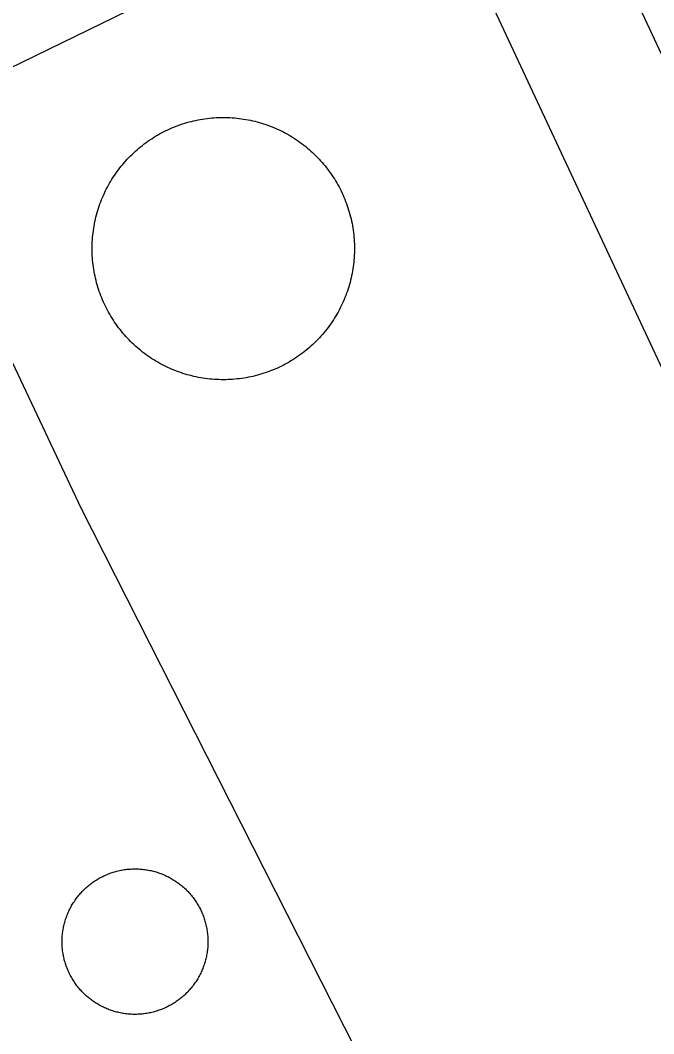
# Model space of a CAD drawing. Extents: x 3651524 to 3689615, y 505651 to 531377.
# Drawn here: x 3679301.8 to 3679373.6, y 515563.9 to 515678.8 of the extents above; entities that cross this region are included whole.
import ezdxf

# ---------------------------------------------------------------- set-up
doc = ezdxf.new("R2010")
doc.units = 0
for name, color, linetype in [('V-BLDG-OTLN', 7, 'Continuous'), ('V-DOMW-TANK', 7, 'Continuous'), ('V-ROAD-CNTR', 7, 'Continuous'), ('V-UTIL-LINE', 7, 'Continuous')]:
    doc.layers.add(name, color=color, linetype=linetype)

msp = doc.modelspace()

# ---------------------------------------------------------------- linework, layer by layer
at = {"layer": 'V-BLDG-OTLN'}
msp.add_lwpolyline([(3679329.058, 515687.198), (3679291.418, 515668.833), (3679288.725, 515674.355), (3679276.476, 515668.379), (3679269.635, 515682.399), (3679282.546, 515688.699), (3679277.711, 515698.609), (3679314.689, 515716.648)], close=True, dxfattribs=at)
at = {"layer": 'V-DOMW-TANK'}
for points in [[(3679310.952, 515647.534), (3679310.86, 515647.776), (3679310.774, 515648.021), (3679310.69, 515648.267), (3679310.612, 515648.515), (3679310.538, 515648.763), (3679310.469, 515649.013), (3679310.403, 515649.265), (3679310.342, 515649.517), (3679310.286, 515649.768), (3679310.233, 515650.024), (3679310.186, 515650.278), (3679310.143, 515650.534), (3679310.104, 515650.79), (3679310.069, 515651.048), (3679310.04, 515651.306), (3679310.016, 515651.565), (3679309.995, 515651.823), (3679309.979, 515652.083), (3679309.967, 515652.341), (3679309.959, 515652.601), (3679309.957, 515652.861), (3679309.959, 515653.119), (3679309.965, 515653.379), (3679309.977, 515653.637), (3679309.991, 515653.897), (3679310.012, 515654.155), (3679310.036, 515654.415), (3679310.065, 515654.671), (3679310.098, 515654.929), (3679310.137, 515655.185), (3679310.18, 515655.441), (3679310.227, 515655.697), (3679310.278, 515655.951), (3679310.333, 515656.205), (3679310.393, 515656.457), (3679310.458, 515656.711), (3679310.528, 515656.959), (3679310.6, 515657.209), (3679310.677, 515657.457), (3679310.759, 515657.702), (3679310.847, 515657.946), (3679310.937, 515658.19), (3679311.032, 515658.431), (3679311.13, 515658.671), (3679311.234, 515658.909), (3679311.343, 515659.146), (3679311.452, 515659.38), (3679311.568, 515659.611), (3679311.687, 515659.843), (3679311.81, 515660.07), (3679311.939, 515660.297), (3679312.07, 515660.52), (3679312.207, 515660.742), (3679312.344, 515660.961), (3679312.488, 515661.178), (3679312.633, 515661.391), (3679312.785, 515661.604), (3679312.938, 515661.811), (3679313.096, 515662.02), (3679313.258, 515662.22), (3679313.422, 515662.421), (3679313.59, 515662.62), (3679313.762, 515662.814), (3679313.938, 515663.005), (3679314.116, 515663.193), (3679314.296, 515663.379), (3679314.481, 515663.562), (3679314.669, 515663.74), (3679314.861, 515663.916), (3679315.054, 515664.088), (3679315.253, 515664.256), (3679315.451, 515664.422), (3679315.654, 515664.582), (3679315.861, 515664.741), (3679316.068, 515664.897), (3679316.279, 515665.046), (3679316.494, 515665.194), (3679316.711, 515665.337), (3679316.928, 515665.479), (3679317.149, 515665.614), (3679317.372, 515665.747), (3679317.598, 515665.874), (3679317.825, 515665.999), (3679318.056, 515666.118), (3679318.288, 515666.234), (3679318.521, 515666.347), (3679318.759, 515666.453), (3679318.996, 515666.558), (3679319.236, 515666.658), (3679319.476, 515666.752), (3679319.719, 515666.845), (3679319.963, 515666.931), (3679320.209, 515667.015), (3679320.457, 515667.092), (3679320.706, 515667.166), (3679320.956, 515667.238), (3679321.206, 515667.301), (3679321.458, 515667.363), (3679321.712, 515667.418), (3679321.966, 515667.471)], [(3679321.966, 515667.471), (3679322.222, 515667.518), (3679322.478, 515667.561), (3679322.734, 515667.6), (3679322.992, 515667.635), (3679323.248, 515667.664), (3679323.51, 515667.688), (3679323.766, 515667.711), (3679324.024, 515667.725), (3679324.282, 515667.738), (3679324.542, 515667.746), (3679324.802, 515667.748), (3679325.063, 515667.746), (3679325.321, 515667.74), (3679325.581, 515667.729), (3679325.841, 515667.715), (3679326.099, 515667.693), (3679326.357, 515667.668), (3679326.615, 515667.639), (3679326.871, 515667.606), (3679327.129, 515667.568), (3679327.383, 515667.525), (3679327.639, 515667.477), (3679327.895, 515667.426), (3679328.147, 515667.371), (3679328.401, 515667.312), (3679328.651, 515667.246), (3679328.901, 515667.178), (3679329.15, 515667.105), (3679329.398, 515667.027), (3679329.644, 515666.945), (3679329.888, 515666.857), (3679330.131, 515666.767), (3679330.373, 515666.673), (3679330.613, 515666.574), (3679330.85, 515666.47), (3679331.088, 515666.363), (3679331.319, 515666.251), (3679331.555, 515666.136), (3679331.784, 515666.017), (3679332.013, 515665.892), (3679332.239, 515665.765), (3679332.462, 515665.634), (3679332.683, 515665.499), (3679332.9, 515665.36), (3679333.119, 515665.216), (3679333.332, 515665.071), (3679333.545, 515664.92), (3679333.754, 515664.766), (3679333.959, 515664.608), (3679334.164, 515664.446), (3679334.365, 515664.283), (3679334.561, 515664.115), (3679334.756, 515663.943), (3679334.946, 515663.766), (3679335.135, 515663.588), (3679335.321, 515663.408), (3679335.503, 515663.222), (3679335.681, 515663.035), (3679335.858, 515662.843), (3679336.03, 515662.648), (3679336.198, 515662.452), (3679336.363, 515662.253), (3679336.525, 515662.05), (3679336.683, 515661.843), (3679336.837, 515661.635), (3679336.99, 515661.424), (3679337.138, 515661.211), (3679337.281, 515660.993), (3679337.42, 515660.776), (3679337.555, 515660.555), (3679337.688, 515660.332), (3679337.815, 515660.105), (3679337.942, 515659.877), (3679338.059, 515659.648), (3679338.176, 515659.417), (3679338.289, 515659.181), (3679338.395, 515658.945), (3679338.499, 515658.71), (3679338.6, 515658.468), (3679338.694, 515658.227), (3679338.786, 515657.983), (3679338.872, 515657.739), (3679338.954, 515657.493), (3679339.034, 515657.246), (3679339.108, 515656.998), (3679339.177, 515656.748), (3679339.243, 515656.496), (3679339.304, 515656.244), (3679339.36, 515655.99), (3679339.413, 515655.736), (3679339.46, 515655.482), (3679339.503, 515655.226), (3679339.542, 515654.968), (3679339.577, 515654.71), (3679339.605, 515654.454), (3679339.632, 515654.196), (3679339.653, 515653.938), (3679339.669, 515653.678), (3679339.679, 515653.418), (3679339.687, 515653.16)], [(3679339.687, 515653.16), (3679339.689, 515652.9), (3679339.687, 515652.64), (3679339.681, 515652.382), (3679339.673, 515652.122), (3679339.655, 515651.864), (3679339.634, 515651.603), (3679339.609, 515651.345), (3679339.583, 515651.087), (3679339.548, 515650.831), (3679339.509, 515650.573), (3679339.466, 515650.317), (3679339.421, 515650.063), (3679339.368, 515649.809), (3679339.315, 515649.555), (3679339.255, 515649.304), (3679339.188, 515649.052), (3679339.12, 515648.802), (3679339.046, 515648.552), (3679338.968, 515648.304), (3679338.887, 515648.058), (3679338.801, 515647.815), (3679338.708, 515647.571), (3679338.614, 515647.329), (3679338.516, 515647.09), (3679338.411, 515646.852), (3679338.305, 515646.614), (3679338.194, 515646.381), (3679338.078, 515646.148), (3679337.959, 515645.918), (3679337.836, 515645.689), (3679337.707, 515645.464), (3679337.576, 515645.24), (3679337.441, 515645.019), (3679337.301, 515644.8), (3679337.16, 515644.583), (3679337.013, 515644.368), (3679336.863, 515644.157), (3679336.707, 515643.948), (3679336.55, 515643.743), (3679336.392, 515643.538), (3679336.224, 515643.338), (3679336.056, 515643.143), (3679335.882, 515642.947), (3679335.71, 515642.752), (3679335.532, 515642.566), (3679335.35, 515642.381), (3679335.165, 515642.199), (3679334.977, 515642.021), (3679334.786, 515641.845), (3679334.592, 515641.673), (3679334.395, 515641.503), (3679334.195, 515641.339), (3679333.992, 515641.177), (3679333.787, 515641.017), (3679333.578, 515640.864), (3679333.367, 515640.712), (3679333.152, 515640.565), (3679332.937, 515640.421), (3679332.718, 515640.282), (3679332.497, 515640.147), (3679332.274, 515640.014), (3679332.048, 515639.887), (3679331.821, 515639.762), (3679331.592, 515639.641), (3679331.358, 515639.526), (3679331.125, 515639.416), (3679330.889, 515639.305), (3679330.652, 515639.203), (3679330.412, 515639.102), (3679330.17, 515639.006), (3679329.927, 515638.916), (3679329.683, 515638.828), (3679329.437, 515638.746), (3679329.189, 515638.67), (3679328.939, 515638.595), (3679328.69, 515638.525), (3679328.44, 515638.461), (3679328.188, 515638.398), (3679327.934, 515638.339), (3679327.68, 515638.289), (3679327.424, 515638.242), (3679327.168, 515638.199), (3679326.912, 515638.16), (3679326.656, 515638.126), (3679326.398, 515638.097), (3679326.14, 515638.07), (3679325.88, 515638.05), (3679325.622, 515638.033), (3679325.362, 515638.023), (3679325.104, 515638.015), (3679324.843, 515638.011), (3679324.583, 515638.015), (3679324.325, 515638.021), (3679324.065, 515638.031), (3679323.805, 515638.048), (3679323.547, 515638.068), (3679323.289, 515638.093), (3679323.033, 515638.121), (3679322.775, 515638.154), (3679322.517, 515638.193)], [(3679322.517, 515638.193), (3679322.261, 515638.234), (3679322.007, 515638.279), (3679321.753, 515638.332), (3679321.499, 515638.39), (3679321.247, 515638.449), (3679320.995, 515638.515), (3679320.745, 515638.582), (3679320.498, 515638.656), (3679320.248, 515638.734), (3679320.002, 515638.816), (3679319.758, 515638.902), (3679319.515, 515638.992), (3679319.275, 515639.088), (3679319.033, 515639.186), (3679318.798, 515639.289), (3679318.556, 515639.397), (3679318.325, 515639.508), (3679318.091, 515639.625), (3679317.862, 515639.743), (3679317.632, 515639.866), (3679317.407, 515639.995), (3679317.184, 515640.126), (3679316.963, 515640.262), (3679316.744, 515640.401), (3679316.526, 515640.542), (3679316.313, 515640.69), (3679316.101, 515640.841), (3679315.892, 515640.993), (3679315.687, 515641.152), (3679315.484, 515641.312), (3679315.283, 515641.478), (3679315.085, 515641.646), (3679314.888, 515641.818), (3679314.7, 515641.992), (3679314.511, 515642.17), (3679314.325, 515642.353), (3679314.143, 515642.537), (3679313.964, 515642.725), (3679313.788, 515642.918), (3679313.616, 515643.11), (3679313.448, 515643.309), (3679313.282, 515643.508), (3679313.121, 515643.71), (3679312.963, 515643.915), (3679312.807, 515644.124), (3679312.658, 515644.333), (3679312.51, 515644.55), (3679312.367, 515644.765), (3679312.226, 515644.984), (3679312.091, 515645.205), (3679311.959, 515645.429), (3679311.83, 515645.654), (3679311.705, 515645.883), (3679311.587, 515646.113), (3679311.47, 515646.344), (3679311.357, 515646.578), (3679311.251, 515646.815), (3679311.146, 515647.053), (3679311.046, 515647.292), (3679310.952, 515647.534)], [(3679309.252, 515580.407), (3679309.361, 515580.503), (3679309.471, 515580.597), (3679309.584, 515580.689), (3679309.694, 515580.779), (3679309.807, 515580.868), (3679309.924, 515580.954), (3679310.04, 515581.038), (3679310.157, 515581.121), (3679310.278, 515581.201), (3679310.399, 515581.279), (3679310.522, 515581.355), (3679310.647, 515581.429), (3679310.772, 515581.5), (3679310.897, 515581.57), (3679311.026, 515581.638), (3679311.155, 515581.703), (3679311.284, 515581.765), (3679311.415, 515581.826), (3679311.546, 515581.883), (3679311.679, 515581.941), (3679311.814, 515581.994), (3679311.947, 515582.045), (3679312.084, 515582.094), (3679312.22, 515582.141), (3679312.357, 515582.184), (3679312.496, 515582.227), (3679312.635, 515582.266), (3679312.775, 515582.303), (3679312.914, 515582.336), (3679313.055, 515582.369), (3679313.196, 515582.399), (3679313.338, 515582.428), (3679313.479, 515582.451), (3679313.622, 515582.473), (3679313.766, 515582.494), (3679313.909, 515582.51), (3679314.053, 515582.524), (3679314.196, 515582.537), (3679314.339, 515582.545), (3679314.483, 515582.555), (3679314.628, 515582.559), (3679314.769, 515582.561), (3679314.917, 515582.561), (3679315.06, 515582.557), (3679315.206, 515582.553), (3679315.349, 515582.545), (3679315.492, 515582.535), (3679315.634, 515582.522), (3679315.779, 515582.506), (3679315.922, 515582.485), (3679316.066, 515582.469), (3679316.207, 515582.445), (3679316.352, 515582.42), (3679316.492, 515582.391), (3679316.633, 515582.363), (3679316.772, 515582.33), (3679316.914, 515582.295), (3679317.053, 515582.256), (3679317.19, 515582.217), (3679317.327, 515582.174), (3679317.464, 515582.127), (3679317.602, 515582.082), (3679317.737, 515582.033), (3679317.874, 515581.982), (3679318.005, 515581.926), (3679318.138, 515581.871), (3679318.269, 515581.812), (3679318.4, 515581.75), (3679318.529, 515581.687), (3679318.656, 515581.623), (3679318.785, 515581.554), (3679318.91, 515581.484), (3679319.033, 515581.41), (3679319.158, 515581.337), (3679319.281, 515581.261), (3679319.402, 515581.181), (3679319.521, 515581.101), (3679319.639, 515581.017), (3679319.754, 515580.933), (3679319.869, 515580.845), (3679319.984, 515580.759), (3679320.096, 515580.669), (3679320.205, 515580.575), (3679320.313, 515580.478), (3679320.422, 515580.382), (3679320.524, 515580.284), (3679320.629, 515580.184), (3679320.731, 515580.081), (3679320.831, 515579.979), (3679320.93, 515579.872), (3679321.026, 515579.766), (3679321.12, 515579.657), (3679321.21, 515579.547), (3679321.3, 515579.434), (3679321.393, 515579.321), (3679321.477, 515579.205), (3679321.563, 515579.09), (3679321.644, 515578.971), (3679321.724, 515578.852), (3679321.802, 515578.731)], [(3679306.743, 515572.547), (3679306.712, 515572.688), (3679306.686, 515572.829), (3679306.661, 515572.97), (3679306.639, 515573.112), (3679306.62, 515573.255), (3679306.604, 515573.398), (3679306.588, 515573.542), (3679306.575, 515573.685), (3679306.567, 515573.829), (3679306.559, 515573.972), (3679306.555, 515574.115), (3679306.553, 515574.261), (3679306.553, 515574.404), (3679306.557, 515574.547), (3679306.561, 515574.691), (3679306.571, 515574.834), (3679306.579, 515574.98), (3679306.594, 515575.123), (3679306.608, 515575.264), (3679306.626, 515575.408), (3679306.647, 515575.551), (3679306.672, 515575.692), (3679306.696, 515575.834), (3679306.725, 515575.975), (3679306.753, 515576.116), (3679306.788, 515576.255), (3679306.823, 515576.397), (3679306.86, 515576.534), (3679306.901, 515576.673), (3679306.944, 515576.81), (3679306.989, 515576.948), (3679307.036, 515577.083), (3679307.085, 515577.218), (3679307.138, 515577.353), (3679307.192, 515577.486), (3679307.249, 515577.619), (3679307.308, 515577.75), (3679307.37, 515577.88), (3679307.433, 515578.011), (3679307.499, 515578.138), (3679307.566, 515578.265), (3679307.638, 515578.392), (3679307.71, 515578.514), (3679307.784, 515578.637), (3679307.861, 515578.76), (3679307.943, 515578.881), (3679308.021, 515579), (3679308.105, 515579.119), (3679308.189, 515579.233), (3679308.277, 515579.348), (3679308.365, 515579.463), (3679308.457, 515579.573), (3679308.55, 515579.682), (3679308.646, 515579.792), (3679308.742, 515579.899), (3679308.84, 515580.003), (3679308.941, 515580.108), (3679309.043, 515580.208), (3679309.148, 515580.308), (3679309.252, 515580.407)], [(3679321.802, 515578.731), (3679321.878, 515578.609), (3679321.952, 515578.484), (3679322.023, 515578.361), (3679322.093, 515578.234), (3679322.161, 515578.107), (3679322.224, 515577.978), (3679322.29, 515577.849), (3679322.349, 515577.718), (3679322.408, 515577.587), (3679322.466, 515577.454), (3679322.517, 515577.32), (3679322.568, 515577.185), (3679322.617, 515577.05), (3679322.664, 515576.915), (3679322.707, 515576.778), (3679322.75, 515576.64), (3679322.789, 515576.501), (3679322.826, 515576.362), (3679322.861, 515576.223), (3679322.892, 515576.081), (3679322.922, 515575.942), (3679322.949, 515575.799), (3679322.974, 515575.659), (3679322.996, 515575.516), (3679323.015, 515575.373), (3679323.033, 515575.229), (3679323.047, 515575.086), (3679323.06, 515574.941), (3679323.068, 515574.799), (3679323.076, 515574.656), (3679323.08, 515574.513), (3679323.082, 515574.369), (3679323.082, 515574.224), (3679323.078, 515574.08), (3679323.074, 515573.937), (3679323.066, 515573.794), (3679323.056, 515573.65), (3679323.041, 515573.507), (3679323.027, 515573.364), (3679323.008, 515573.22), (3679322.988, 515573.077), (3679322.965, 515572.936), (3679322.939, 515572.796), (3679322.91, 515572.653), (3679322.883, 515572.512), (3679322.849, 515572.372), (3679322.812, 515572.231), (3679322.775, 515572.094), (3679322.734, 515571.955), (3679322.693, 515571.817), (3679322.648, 515571.68), (3679322.599, 515571.545), (3679322.55, 515571.41), (3679322.498, 515571.273), (3679322.443, 515571.142), (3679322.386, 515571.008), (3679322.326, 515570.877), (3679322.267, 515570.748), (3679322.201, 515570.619), (3679322.138, 515570.49), (3679322.068, 515570.363), (3679321.999, 515570.238), (3679321.925, 515570.113), (3679321.851, 515569.991), (3679321.773, 515569.868), (3679321.696, 515569.747), (3679321.614, 515569.628), (3679321.532, 515569.511), (3679321.446, 515569.397), (3679321.358, 515569.28), (3679321.27, 515569.167), (3679321.177, 515569.055), (3679321.085, 515568.944), (3679320.991, 515568.836), (3679320.893, 515568.729), (3679320.797, 515568.625), (3679320.694, 515568.52), (3679320.592, 515568.42), (3679320.487, 515568.319), (3679320.381, 515568.221), (3679320.274, 515568.125), (3679320.166, 515568.031), (3679320.055, 515567.939), (3679319.943, 515567.848), (3679319.828, 515567.76), (3679319.713, 515567.674), (3679319.596, 515567.59), (3679319.478, 515567.508), (3679319.357, 515567.429), (3679319.236, 515567.349), (3679319.113, 515567.273), (3679318.99, 515567.199), (3679318.865, 515567.128), (3679318.738, 515567.058), (3679318.611, 515566.99), (3679318.482, 515566.925), (3679318.351, 515566.863), (3679318.22, 515566.8), (3679318.089, 515566.745), (3679317.956, 515566.687)], [(3679317.956, 515566.687), (3679317.823, 515566.634), (3679317.688, 515566.583), (3679317.553, 515566.532), (3679317.415, 515566.489), (3679317.278, 515566.441), (3679317.139, 515566.403), (3679317.002, 515566.362), (3679316.862, 515566.323), (3679316.721, 515566.29), (3679316.58, 515566.259), (3679316.443, 515566.228), (3679316.297, 515566.202), (3679316.156, 515566.177), (3679316.012, 515566.155), (3679315.871, 515566.134), (3679315.728, 515566.118), (3679315.584, 515566.104), (3679315.439, 515566.091), (3679315.296, 515566.081), (3679315.152, 515566.075), (3679315.007, 515566.069), (3679314.864, 515566.067), (3679314.718, 515566.067), (3679314.575, 515566.071), (3679314.431, 515566.075), (3679314.286, 515566.083), (3679314.143, 515566.093), (3679313.999, 515566.106), (3679313.856, 515566.122), (3679313.713, 515566.14), (3679313.569, 515566.161), (3679313.43, 515566.183), (3679313.285, 515566.208), (3679313.143, 515566.237), (3679313.004, 515566.265), (3679312.861, 515566.298), (3679312.723, 515566.335), (3679312.584, 515566.372), (3679312.443, 515566.411), (3679312.308, 515566.454), (3679312.17, 515566.499), (3679312.033, 515566.546), (3679311.898, 515566.595), (3679311.765, 515566.646), (3679311.63, 515566.702), (3679311.499, 515566.759), (3679311.366, 515566.816), (3679311.237, 515566.878), (3679311.105, 515566.941), (3679310.978, 515567.007), (3679310.851, 515567.074), (3679310.725, 515567.144), (3679310.6, 515567.22), (3679310.475, 515567.291), (3679310.354, 515567.369), (3679310.233, 515567.447), (3679310.114, 515567.527), (3679309.997, 515567.611), (3679309.879, 515567.697), (3679309.766, 515567.783), (3679309.651, 515567.871), (3679309.541, 515567.961), (3679309.43, 515568.055), (3679309.322, 515568.149), (3679309.215, 515568.246), (3679309.109, 515568.344), (3679309.006, 515568.444), (3679308.904, 515568.547), (3679308.803, 515568.651), (3679308.707, 515568.756), (3679308.611, 515568.862), (3679308.517, 515568.971), (3679308.423, 515569.081), (3679308.332, 515569.194), (3679308.244, 515569.305), (3679308.158, 515569.423), (3679308.074, 515569.54), (3679307.99, 515569.657), (3679307.911, 515569.778), (3679307.833, 515569.898), (3679307.757, 515570.019), (3679307.683, 515570.144), (3679307.612, 515570.269), (3679307.542, 515570.394), (3679307.474, 515570.521), (3679307.409, 515570.65), (3679307.347, 515570.779), (3679307.284, 515570.91), (3679307.229, 515571.041), (3679307.171, 515571.174), (3679307.118, 515571.307), (3679307.067, 515571.443), (3679307.016, 515571.578), (3679306.971, 515571.713), (3679306.93, 515571.85), (3679306.887, 515571.992), (3679306.846, 515572.127), (3679306.807, 515572.266), (3679306.776, 515572.405), (3679306.743, 515572.547)]]:
    msp.add_lwpolyline(points, dxfattribs=at)
at = {"layer": 'V-ROAD-CNTR'}
for points in [[(3679636.505, 515114.383), (3679153.616, 516147.445)], [(3679619.906, 515114.469), (3679329.916, 515734.855)]]:
    msp.add_lwpolyline(points, dxfattribs=at)
at = {"layer": 'V-UTIL-LINE'}
msp.add_lwpolyline([(3679372.279, 515498.196), (3679308.711, 515623.47), (3679287.84, 515667.697)], dxfattribs=at)

doc.saveas('drawing.dxf')
